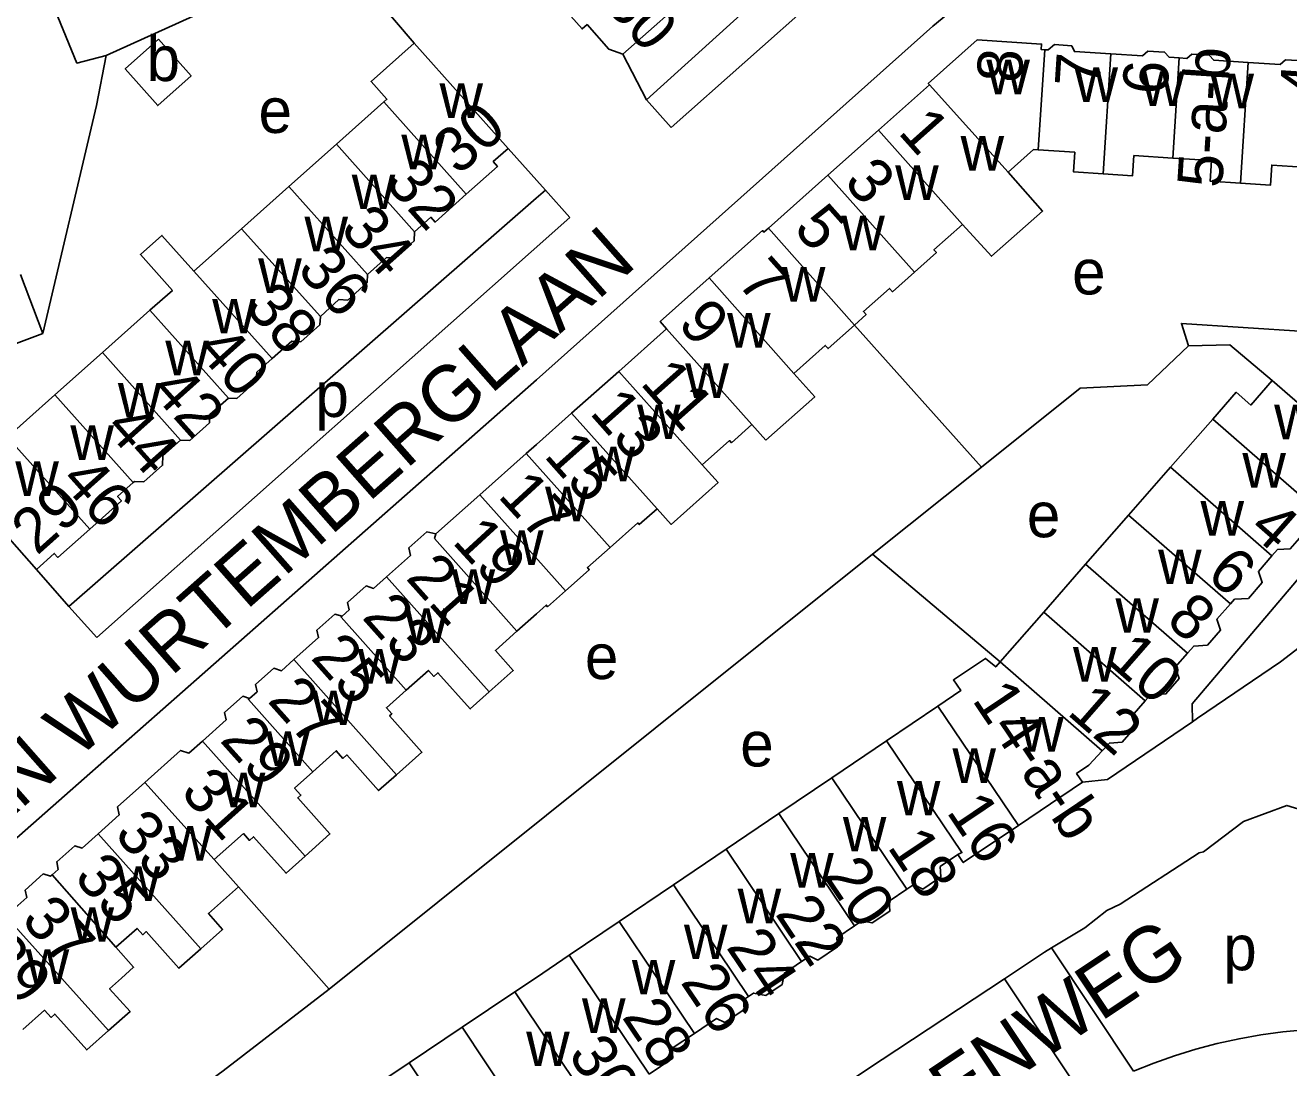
# Model space of a CAD drawing. Extents: x 159261 to 160849, y 382514 to 384534.
# Drawn here: x 160454.6 to 160566.8, y 382942.5 to 383035.1 of the extents above; entities that cross this region are included whole.
import ezdxf

# ---------------------------------------------------------------- set-up
doc = ezdxf.new("R2010")
doc.units = 0
for name, color, linetype in [('BLT_Basislijn', 7, 'Continuous'), ('BLT_Bebouwing', 7, 'Continuous'), ('BLT_Centroide', 7, 'Continuous'), ('BLT_Huisnummer', 7, 'Continuous'), ('BLT_Huisnummer_ tussenligend', 7, 'Continuous'), ('BLT_Huisnummer_reeks', 7, 'Continuous'), ('BLT_Onderverdeling_panden', 7, 'Continuous'), ('BLT_Straatnaam', 7, 'Continuous')]:
    doc.layers.add(name, color=color, linetype=linetype)

msp = doc.modelspace()

# ---------------------------------------------------------------- linework, layer by layer
at = {"layer": 'BLT_Basislijn'}
for p, q in [((160511.97, 383026.01), (160529.65, 383041.71)), ((160470.41, 383036.32), (160461.76, 383032.43)), ((160509.78, 383028.47), (160507.68, 383032.55)), ((160511.97, 383026.01), (160509.78, 383028.47)), ((160500.81, 383020.46), (160497.48, 383024.17)), ((160502.97, 383018.03), (160500.81, 383020.46)), ((160460.93, 382980.71), (160502.97, 383018.03)), ((160528.27, 383008.47), (160539.54, 382995.85)), ((160539.54, 382995.85), (160529.86, 382988.1)), ((160529.86, 382988.1), (160481.6, 382949.46)), ((160541.22, 382978.55), (160529.86, 382988.1)), ((160458.44, 382983.46), (160455.57, 382986.75)), ((160568.03, 382986.32), (160558.26, 382974.82)), ((160458.44, 382983.46), (160460.93, 382980.71)), ((160558.26, 382974.82), (160558.3, 382973.22)), ((160473.53, 382958.54), (160481.6, 382949.46)), ((160545.76, 382953.11), (160553.05, 382942.17)), ((160541.58, 382950.38), (160548.52, 382939.96))]:
    msp.add_line(p, q, dxfattribs=at)
for points in [[(160461.76, 383032.43), (160459.17, 383031.75), (160454.58, 383042.97)], [(160485.89, 383042.23), (160486.02, 383041.43), (160485.48, 383037.83), (160489.14, 383033.52)], [(160525.27, 383042.3), (160519.68, 383037.46), (160509.78, 383028.47)], [(160575.75, 382985.56), (160578.79, 382987.66), (160580.5, 382989.83), (160581.01, 382990.93), (160582.15, 382995.6), (160584.06, 383026.99), (160583.92, 383030.62), (160582.65, 383032.85), (160580.64, 383034.38), (160579.05, 383035.07), (160575.81, 383035.54), (160540.48, 383037.46), (160538.04, 383037.35), (160535.22, 383035.04), (160500, 383003.6), (160396.88, 382912.71)], [(160456.14, 383007.73), (160460.92, 383027.99), (160461.76, 383032.43)], [(160500.81, 383020.46), (160499.99, 383019.74), (160458.44, 382983.46)], [(160557.94, 383006.61), (160554.29, 383003.14), (160548.31, 383002.87), (160539.54, 382995.85)], [(160558.73, 382973.52), (160566.12, 382978.55), (160570.98, 382982.28), (160575.75, 382985.56)], [(160548.52, 382967.83), (160550.73, 382968.08), (160558.3, 382973.22)], [(160558.3, 382973.22), (160558.73, 382973.52)], [(160558.3, 382973.22), (160558.73, 382973.52)], [(160545.76, 382953.11), (160548.72, 382954.9), (160550.69, 382956.43), (160551.88, 382957.01), (160558.9, 382961.57), (160559.26, 382961.65), (160562.82, 382964.36), (160566.67, 382965.78), (160569.31, 382964.97), (160575.6, 382956.85), (160578.03, 382953.4), (160578.84, 382949.95), (160578.44, 382946.29), (160578.39, 382945.54)], [(160541.58, 382950.38), (160545.15, 382952.74), (160545.76, 382953.11)], [(160481.6, 382949.46), (160472.16, 382942.19), (160440.76, 382919.22), (160440.56, 382919.07)], [(160497.67, 382921.21), (160500, 382922.68), (160506.29, 382927.11), (160507.59, 382927.59), (160529.32, 382942.27), (160541.58, 382950.38)], [(160553.05, 382942.17), (160554.85, 382942.88), (160556.71, 382943.53), (160558.6, 382944.11), (160560.5, 382944.61), (160562.43, 382945.04), (160564.37, 382945.38), (160566.33, 382945.65), (160568.29, 382945.84), (160570.26, 382945.94), (160572.23, 382945.97), (160574.21, 382945.92), (160576.17, 382945.78), (160578.14, 382945.57), (160578.39, 382945.54)]]:
    msp.add_lwpolyline(points, dxfattribs=at)
at = {"layer": 'BLT_Bebouwing'}
for p, q in [((160497.48, 383024.17), (160489.14, 383033.52)), ((160530.4, 383025.8), (160534.92, 383029.82)), ((160486.44, 383028.31), (160482.23, 383024.55)), ((160525.9, 383021.79), (160530.4, 383025.8)), ((160482.23, 383024.55), (160478.01, 383020.79)), ((160520.61, 383017.08), (160525.9, 383021.79)), ((160478.01, 383020.79), (160473.79, 383017.03)), ((160473.79, 383017.03), (160469.56, 383013.25)), ((160454.15, 383012.97), (160456.14, 383007.73)), ((160465.66, 383009.78), (160461.44, 383006.02)), ((160507.32, 383004.35), (160511.57, 383008.13)), ((160461.44, 383006.02), (160457.22, 383002.26)), ((160503.13, 383000.63), (160507.32, 383004.35)), ((160556.35, 382995.83), (160560.09, 383000.11)), ((160519.15, 382999.62), (160520.39, 382998.24)), ((160494.97, 382993.37), (160499.1, 382997.05)), ((160455.57, 382986.75), (160447.09, 382996.24)), ((160552.62, 382991.58), (160556.35, 382995.83)), ((160491.06, 382989.9), (160494.97, 382993.37)), ((160548.8, 382987.21), (160552.62, 382991.58)), ((160545.08, 382982.96), (160548.8, 382987.21)), ((160541.22, 382978.55), (160545.08, 382982.96)), ((160531.1, 382971.52), (160535.68, 382974.61)), ((160526.25, 382968.24), (160531.1, 382971.52)), ((160521.54, 382965.05), (160526.25, 382968.24)), ((160548.52, 382967.83), (160542.83, 382964)), ((160516.85, 382961.88), (160521.54, 382965.05)), ((160512.18, 382958.73), (160516.85, 382961.88)), ((160473.53, 382958.54), (160471.36, 382960.96)), ((160507.36, 382955.46), (160512.18, 382958.73)), ((160502.92, 382952.46), (160507.36, 382955.46)), ((160498.08, 382949.2), (160493.39, 382946.06)), ((160493.39, 382946.06), (160488.69, 382942.91)), ((160488.69, 382942.91), (160484, 382939.77))]:
    msp.add_line(p, q, dxfattribs=at)
for points in [[(160514.37, 383039.81), (160511.56, 383037.34), (160512.24, 383036.56), (160507.68, 383032.55)], [(160507.68, 383032.55), (160506.43, 383032.97), (160504.5, 383035.17), (160504.06, 383034.78), (160500.55, 383038.77)], [(160489.14, 383033.52), (160485.31, 383030.11), (160486.71, 383028.54), (160486.44, 383028.31)], [(160534.92, 383029.82), (160534.81, 383029.93), (160539.17, 383033.81), (160544.88, 383033.44), (160544.85, 383032.95), (160545.17, 383032.93)], [(160545.17, 383032.93), (160545.48, 383032.91), (160546.03, 383033.39), (160547.56, 383033.29), (160547.81, 383032.77), (160551.04, 383032.56)], [(160551.04, 383032.56), (160553.84, 383032.38), (160554.33, 383032.81), (160555.82, 383032.72), (160556.22, 383032.26), (160557.11, 383032.2)], [(160557.11, 383032.2), (160557.8, 383032.15), (160558.25, 383032.55), (160559.79, 383032.45), (160560.18, 383032), (160563.24, 383031.8)], [(160563.24, 383031.8), (160566.08, 383031.62), (160566.56, 383032.04), (160568.12, 383031.94), (160568.57, 383031.44), (160570.08, 383031.34), (160570.59, 383031.79), (160572.05, 383031.7), (160572.48, 383031.2), (160573.1, 383031.16)], [(160572.67, 383025.47), (160569.24, 383025.69), (160569.03, 383022.44), (160565.34, 383022.68), (160565.23, 383020.91), (160562.55, 383021.08)], [(160493.77, 383020.09), (160496.54, 383022.56), (160496.16, 383023), (160497.48, 383024.17)], [(160544.59, 383024.03), (160544.17, 383024.06), (160541.91, 383022.05)], [(160550.35, 383021.91), (160547.73, 383022.08), (160547.84, 383023.82), (160544.59, 383024.03)], [(160556.54, 383023.31), (160553.09, 383023.53), (160552.98, 383021.74), (160550.35, 383021.91)], [(160562.55, 383021.08), (160559.86, 383021.26), (160559.98, 383023.09), (160556.54, 383023.31)], [(160541.91, 383022.05), (160544.97, 383018.6), (160540.45, 383014.58), (160537.86, 383017.41)], [(160489.18, 383016.75), (160490.62, 383018.04), (160490.99, 383017.62), (160493.77, 383020.09)], [(160484.99, 383012.96), (160486.68, 383014.47), (160487.43, 383014.42), (160489.14, 383015.95), (160489.18, 383016.75)], [(160515.35, 383012.65), (160520.09, 383016.86), (160520.21, 383016.72), (160520.61, 383017.08)], [(160537.86, 383017.41), (160535.32, 383015.15), (160535.54, 383014.9), (160533.59, 383013.16)], [(160469.56, 383013.25), (160466.72, 383016.43), (160464.82, 383014.73), (160467.66, 383011.55), (160465.66, 383009.78)], [(160480.81, 383009.22), (160482.45, 383010.74), (160483.23, 383010.69), (160484.96, 383012.24), (160484.99, 383012.96)], [(160511.57, 383008.13), (160511, 383008.77), (160515.35, 383012.65)], [(160533.59, 383013.16), (160531.63, 383011.42), (160531.36, 383011.72), (160529.06, 383009.67), (160529.3, 383009.4), (160528.27, 383008.47)], [(160476.51, 383005.48), (160478.26, 383007.04), (160479.08, 383006.99), (160480.77, 383008.5), (160480.81, 383009.22)], [(160446.47, 383004.07), (160451.15, 383005.84), (160456.14, 383007.73)], [(160528.27, 383008.47), (160525.91, 383006.38), (160525.67, 383006.65), (160522.88, 383004.17)], [(160557.94, 383006.61), (160557.31, 383008.61), (160568.27, 383007.9)], [(160565.37, 383003.53), (160561.6, 383006.71), (160557.94, 383006.61)], [(160472.63, 383001.98), (160473.38, 383001.94), (160475.11, 383003.48), (160475.16, 383004.27), (160476.51, 383005.48)], [(160522.88, 383004.17), (160524.73, 383002.09), (160520.39, 382998.24)], [(160560.09, 383000.11), (160562.18, 383002.49), (160563.47, 383001.36), (160565.37, 383003.53)], [(160457.22, 383002.26), (160454.69, 383000), (160453.01, 382998.5)], [(160472.63, 383001.98), (160470.99, 383000.52), (160470.96, 383000), (160470.95, 382999.77), (160469.21, 382998.21), (160468.39, 382998.24)], [(160499.1, 382997.05), (160500, 382997.85), (160503.13, 383000.63)], [(160514.74, 382996.04), (160517.17, 382998.2), (160517.34, 382998.01), (160519.15, 382999.62)], [(160468.39, 382998.24), (160466.82, 382996.84), (160466.78, 382996.01), (160465.11, 382994.52), (160464.29, 382994.57), (160464.18, 382994.47)], [(160510.72, 382992.14), (160511.96, 382990.75), (160516.14, 382994.47), (160514.74, 382996.04)], [(160464.18, 382994.47), (160462.79, 382993.23), (160463.13, 382992.85), (160460.31, 382990.33)], [(160506.55, 382988.71), (160509, 382990.88), (160509.14, 382990.73), (160510.72, 382992.14)], [(160569.17, 382992.18), (160567.96, 382990.79), (160568.23, 382990.01), (160566.98, 382988.59), (160565.84, 382988.51), (160565.35, 382987.95)], [(160460.31, 382990.33), (160457.49, 382987.81), (160457.16, 382988.18), (160455.57, 382986.75)], [(160486.67, 382986.09), (160488.81, 382988), (160488.67, 382988.67), (160490.26, 382990.09), (160491.06, 382989.9)], [(160502.58, 382984.84), (160504.7, 382986.72), (160504.53, 382986.91), (160506.55, 382988.71)], [(160565.35, 382987.95), (160564.15, 382986.58), (160564.49, 382985.59), (160563.27, 382984.18), (160562.03, 382984.1), (160561.66, 382983.68)], [(160482.74, 382982.61), (160483.35, 382983.16), (160483.21, 382983.81), (160484.86, 382985.28), (160485.52, 382985.06), (160486.67, 382986.09)], [(160498.27, 382981.25), (160500, 382982.8), (160500.87, 382983.58), (160501, 382983.44), (160502.58, 382984.84)], [(160561.66, 382983.68), (160560.47, 382982.32), (160560.79, 382981.36), (160559.62, 382980.02), (160558.41, 382979.94), (160557.85, 382979.3)], [(160478.44, 382978.74), (160480.64, 382980.7), (160480.5, 382981.35), (160482.1, 382982.77), (160482.74, 382982.61)], [(160495.81, 382975.86), (160497.94, 382977.77), (160496.36, 382979.54), (160498.27, 382981.25)], [(160474.52, 382975.28), (160475.19, 382975.88), (160475.05, 382976.52), (160476.68, 382977.97), (160477.34, 382977.75), (160478.44, 382978.74)], [(160535.68, 382974.61), (160537.7, 382975.98), (160537.06, 382976.93), (160539.9, 382978.84), (160540.81, 382978.08), (160541.22, 382978.55)], [(160557.85, 382979.3), (160556.77, 382978.06), (160557.11, 382977.05), (160555.93, 382975.69), (160554.57, 382975.6), (160554.1, 382975.07)], [(160488.44, 382976.03), (160490.4, 382977.78), (160490.88, 382977.24), (160491.25, 382977.57), (160494.12, 382974.36), (160495.81, 382975.86)], [(160470.33, 382971.5), (160472.43, 382973.38), (160472.29, 382974.03), (160473.91, 382975.48), (160474.52, 382975.28)], [(160487.57, 382968.51), (160489.82, 382970.51), (160486.95, 382973.73), (160487.16, 382973.92), (160486.67, 382974.46), (160488.44, 382976.03)], [(160554.1, 382975.07), (160552.9, 382973.7), (160553.23, 382972.75), (160552.04, 382971.39), (160550.92, 382971.32), (160550.27, 382970.62)], [(160465.21, 382967.82), (160468.39, 382970.67), (160469.12, 382970.43), (160470.33, 382971.5)], [(160480.14, 382968.77), (160482.22, 382970.63), (160482.81, 382969.96), (160483.15, 382970.26), (160485.98, 382967.09), (160487.57, 382968.51)], [(160550.27, 382970.62), (160549.09, 382969.35), (160548, 382968.61), (160548.52, 382967.83)], [(160479.46, 382961.28), (160481.65, 382963.24), (160478.79, 382966.44), (160479.07, 382966.69), (160478.51, 382967.32), (160480.14, 382968.77)], [(160461.06, 382963.25), (160462.94, 382964.93), (160462.79, 382965.65), (160465.21, 382967.82)], [(160542.83, 382964), (160537.93, 382960.7), (160537.45, 382961.41)], [(160456.98, 382959.61), (160457.52, 382960.09), (160457.38, 382960.77), (160458.99, 382962.2), (160459.64, 382961.99), (160461.06, 382963.25)], [(160479.46, 382961.28), (160477.75, 382959.75), (160474.86, 382962.99), (160474.5, 382962.67), (160473.96, 382963.28), (160471.36, 382960.96)], [(160537.45, 382961.41), (160535.88, 382960.35), (160535.94, 382959.42), (160534.35, 382958.35), (160533.54, 382958.76), (160532.92, 382958.34)], [(160452.87, 382955.95), (160454.71, 382957.6), (160454.58, 382958.26), (160456.18, 382959.69), (160456.83, 382959.48), (160456.98, 382959.61)], [(160470.17, 382953.03), (160472.11, 382954.76), (160470.86, 382956.16), (160473.53, 382958.54)], [(160532.92, 382958.34), (160531.33, 382957.27), (160531.39, 382956.38), (160529.83, 382955.34), (160528.92, 382955.51), (160528.26, 382955.08)], [(160528.26, 382955.08), (160526.7, 382954.02), (160526.75, 382953.22), (160525.01, 382952.04), (160524.29, 382952.39), (160523.56, 382951.91)], [(160462.63, 382953.17), (160464.52, 382954.85), (160465.02, 382954.29), (160465.33, 382954.57), (160468.24, 382951.31), (160470.17, 382953.03)], [(160461.99, 382945.78), (160463.89, 382947.46), (160462.08, 382949.49), (160463.14, 382950.44), (160464.21, 382951.4), (160462.63, 382953.17)], [(160502.92, 382952.46), (160500, 382950.49), (160498.08, 382949.2)], [(160523.56, 382951.91), (160522.03, 382950.88), (160521.83, 382949.86), (160520.38, 382948.89), (160519.29, 382949.1), (160518.85, 382948.81)], [(160518.85, 382948.81), (160518.41, 382948.51), (160518.47, 382947.64), (160516.74, 382946.48), (160516, 382946.84), (160514.04, 382945.52)], [(160454.36, 382945.86), (160456.29, 382947.58), (160456.87, 382946.94), (160457.2, 382947.24), (160460.04, 382944.05), (160461.99, 382945.78)], [(160514.04, 382945.52), (160512.07, 382944.2), (160512.13, 382943.32), (160510.02, 382941.9)]]:
    msp.add_lwpolyline(points, dxfattribs=at)
msp.add_lwpolyline([(160466.41, 383033.86), (160469.31, 383030.6), (160466.36, 383027.97), (160463.47, 383031.23)], close=True, dxfattribs=at)
at = {"layer": 'BLT_Onderverdeling_panden'}
for p, q in [((160545.17, 383032.93), (160544.59, 383024.03)), ((160550.35, 383021.91), (160551.04, 383032.56)), ((160556.54, 383023.31), (160557.11, 383032.2)), ((160562.55, 383021.08), (160563.24, 383031.8)), ((160541.91, 383022.05), (160534.92, 383029.82)), ((160493.77, 383020.09), (160486.44, 383028.31)), ((160537.86, 383017.41), (160530.4, 383025.8)), ((160489.18, 383016.75), (160482.23, 383024.55)), ((160533.59, 383013.16), (160525.9, 383021.79)), ((160484.99, 383012.96), (160478.01, 383020.79)), ((160480.81, 383009.22), (160473.79, 383017.03)), ((160528.27, 383008.47), (160520.61, 383017.08)), ((160476.51, 383005.48), (160469.56, 383013.25)), ((160522.88, 383004.17), (160515.35, 383012.65)), ((160472.63, 383001.98), (160465.66, 383009.78)), ((160519.15, 382999.62), (160511.57, 383008.13)), ((160468.39, 382998.24), (160461.44, 383006.02)), ((160514.74, 382996.04), (160507.32, 383004.35)), ((160573.77, 382996.22), (160565.37, 383003.53)), ((160464.18, 382994.47), (160457.22, 383002.26)), ((160510.72, 382992.14), (160503.13, 383000.63)), ((160569.17, 382992.18), (160560.09, 383000.11)), ((160460.31, 382990.33), (160453.01, 382998.5)), ((160506.55, 382988.71), (160499.1, 382997.05)), ((160565.35, 382987.95), (160556.35, 382995.83)), ((160502.58, 382984.84), (160494.97, 382993.37)), ((160561.66, 382983.68), (160552.62, 382991.58)), ((160557.85, 382979.3), (160548.8, 382987.21)), ((160495.81, 382975.86), (160486.67, 382986.09)), ((160554.1, 382975.07), (160545.08, 382982.96)), ((160487.57, 382968.51), (160478.44, 382978.74)), ((160541.22, 382978.55), (160550.27, 382970.62)), ((160542.83, 382964), (160535.68, 382974.61)), ((160479.46, 382961.28), (160470.33, 382971.5)), ((160465.21, 382967.82), (160471.36, 382960.96)), ((160532.92, 382958.34), (160526.25, 382968.24)), ((160528.26, 382955.08), (160521.54, 382965.05)), ((160470.17, 382953.03), (160461.06, 382963.25)), ((160523.56, 382951.91), (160516.85, 382961.88)), ((160462.63, 382953.17), (160456.98, 382959.61)), ((160518.85, 382948.81), (160512.18, 382958.73)), ((160461.99, 382945.78), (160452.87, 382955.95)), ((160514.04, 382945.52), (160507.36, 382955.46)), ((160510.02, 382941.9), (160502.92, 382952.46)), ((160504.81, 382939.19), (160498.08, 382949.2)), ((160500.49, 382935.46), (160493.39, 382946.06)), ((160495.45, 382932.83), (160488.69, 382942.91))]:
    msp.add_line(p, q, dxfattribs=at)
for points in [[(160498.27, 382981.25), (160490.95, 382989.49), (160491.06, 382989.9)], [(160488.44, 382976.03), (160482.64, 382982.52), (160482.74, 382982.61)], [(160480.14, 382968.77), (160474.41, 382975.19), (160474.52, 382975.28)], [(160537.45, 382961.41), (160537.81, 382961.59), (160531.1, 382971.52)]]:
    msp.add_lwpolyline(points, dxfattribs=at)

# ---------------------------------------------------------------- texts
at = {"layer": 'BLT_Centroide'}
for s, p in [('b', (160465.36, 383030.15)), ('w', (160539.98, 383028.97)), ('w', (160547.81, 383028.3)), ('w', (160553.73, 383027.94)), ('w', (160559.89, 383027.72)), ('w', (160491.39, 383026.88)), ('e', (160475.31, 383025.54)), ('w', (160488, 383022.31)), ('w', (160537.69, 383022.19)), ('w', (160531.88, 383019.59)), ('w', (160483.59, 383018.77)), ('w', (160479.39, 383015.03)), ('w', (160527.09, 383015.11)), ('w', (160475.28, 383011.31)), ('w', (160521.81, 383010.55)), ('e', (160547.6, 383011.19)), ('w', (160471.19, 383007.72)), ('w', (160516.94, 383006.47)), ('w', (160467.03, 383004)), ('w', (160513.23, 383001.98)), ('w', (160462.81, 383000.25)), ('p', (160480.36, 383000.3)), ('w', (160508.94, 382998.33)), ('w', (160565.55, 382998.32)), ('w', (160458.59, 382996.48)), ('w', (160504.91, 382994.59)), ('w', (160562.73, 382994.03)), ('w', (160453.7, 382993.28)), ('w', (160500.77, 382991.03)), ('e', (160543.58, 382989.61)), ('w', (160559.01, 382989.75)), ('w', (160496.77, 382987.14)), ('w', (160555.24, 382985.44)), ('w', (160492.47, 382983.69)), ('w', (160551.45, 382981.12)), ('w', (160488.3, 382980.22)), ('w', (160484.12, 382976.61)), ('e', (160504.31, 382977.01)), ('w', (160547.68, 382976.78)), ('w', (160480.04, 382972.91)), ('w', (160542.98, 382970.55)), ('w', (160475.98, 382969.28)), ('e', (160518.11, 382969.24)), ('w', (160536.97, 382967.78)), ('w', (160472.05, 382965.62)), ('w', (160532.03, 382964.89)), ('w', (160467.3, 382960.88)), ('w', (160527.23, 382961.69)), ('w', (160522.55, 382958.48)), ('w', (160462.72, 382957.28)), ('w', (160517.88, 382955.3)), ('w', (160458.61, 382953.66)), ('w', (160513.11, 382952.12)), ('p', (160561.03, 382951.13)), ('w', (160454.62, 382949.91)), ('w', (160508.48, 382948.98)), ('w', (160504.05, 382945.55)), ('w', (160499.09, 382942.61))]:
    msp.add_text(s, height=4, dxfattribs=at).set_placement(p)
at = {"layer": 'BLT_Huisnummer'}
for s, rotation, p in [('8', 86.2894, (160543.1, 383029.93)), ('7', 86.2894, (160550.04, 383029.53)), ('6', 86.2985, (160556.05, 383028.88)), ('4', 86.3034, (160570.02, 383028.56)), ('30', 41.7214, (160493.08, 383021.68)), ('1', 311.662, (160532.05, 383025.56)), ('34', 311.7152, (160482.46, 383016.91)), ('5', 311.6608, (160522.75, 383016.97)), ('38', 311.8028, (160473.97, 383010.01)), ('9', 311.6566, (160512.45, 383008.53)), ('42', 311.8021, (160465.62, 383002.58)), ('13', 311.5913, (160504.64, 383000.64)), ('46', 311.7999, (160457.59, 382994.56)), ('29', 41.8077, (160455.62, 382987.93)), ('17', 312.5473, (160496.48, 382993.24)), ('21', 311.7487, (160488.31, 382985.95)), ('6', 318.8177, (160559.41, 382986.1)), ('25', 311.7443, (160479.86, 382978.86)), ('10', 318.8136, (160550.62, 382978.49)), ('29', 311.8381, (160471.79, 382971.53)), ('33', 311.7465, (160462.39, 382963.14)), ('20', 303.9107, (160525.44, 382959.51)), ('37', 311.7481, (160454.12, 382955.54)), ('24', 303.9161, (160516.8, 382953.19)), ('28', 303.9188, (160507.53, 382946.99))]:
    msp.add_text(s, height=4, rotation=rotation, dxfattribs=at).set_placement(p)
at = {"layer": 'BLT_Huisnummer_ tussenligend'}
for s, rotation, p in [('32', 311.7214, (160486.42, 383021.07)), ('3', 311.662, (160527.21, 383021.11)), ('36', 311.7152, (160478.63, 383013.32)), ('7', 311.6608, (160517.72, 383012.2)), ('40', 311.8028, (160469.66, 383006.19)), ('11', 311.6566, (160509.14, 383003.26)), ('44', 311.8021, (160461.55, 382999.25)), ('15', 311.5913, (160500.58, 382996.82)), ('19', 312.5473, (160492.43, 382989.16)), ('4', 318.8118, (160563.18, 382990.14)), ('23', 311.7487, (160484.42, 382982.46)), ('8', 318.8177, (160555.83, 382982.03)), ('27', 311.7443, (160476.02, 382975.04)), ('12', 318.8136, (160547.05, 382973.94)), ('31', 311.8381, (160468.27, 382966.89)), ('16', 303.9124, (160536.37, 382965.22)), ('18', 303.9124, (160531.12, 382962.1)), ('35', 311.7465, (160458.81, 382959.31)), ('22', 303.9107, (160521.15, 382956.15)), ('39', 311.7481, (160450.26, 382952.22)), ('26', 303.9161, (160512.74, 382950.08)), ('30', 303.9188, (160502.74, 382943.65))]:
    msp.add_text(s, height=4, rotation=rotation, dxfattribs=at).set_placement(p)
at = {"layer": 'BLT_Huisnummer_reeks'}
for s, rotation, p in [('30', 311.3581, (160505.9, 383036.96)), ('5-a-b', 86.3016, (160560.92, 383020.6)), ('14-a-b', 303.9124, (160538.65, 382975.16))]:
    msp.add_text(s, height=4, rotation=rotation, dxfattribs=at).set_placement(p)
at = {"layer": 'BLT_Straatnaam'}
for s, rotation, p in [('SOPHIA VAN WURTEMBERGLAAN', 41.4171, (160427.14, 382941.54)), ('FREDERIKA VAN PRUISENWEG', 33.7377, (160473.83, 382895.56))]:
    msp.add_text(s, height=5, rotation=rotation, dxfattribs=at).set_placement(p)

doc.saveas('drawing.dxf')
